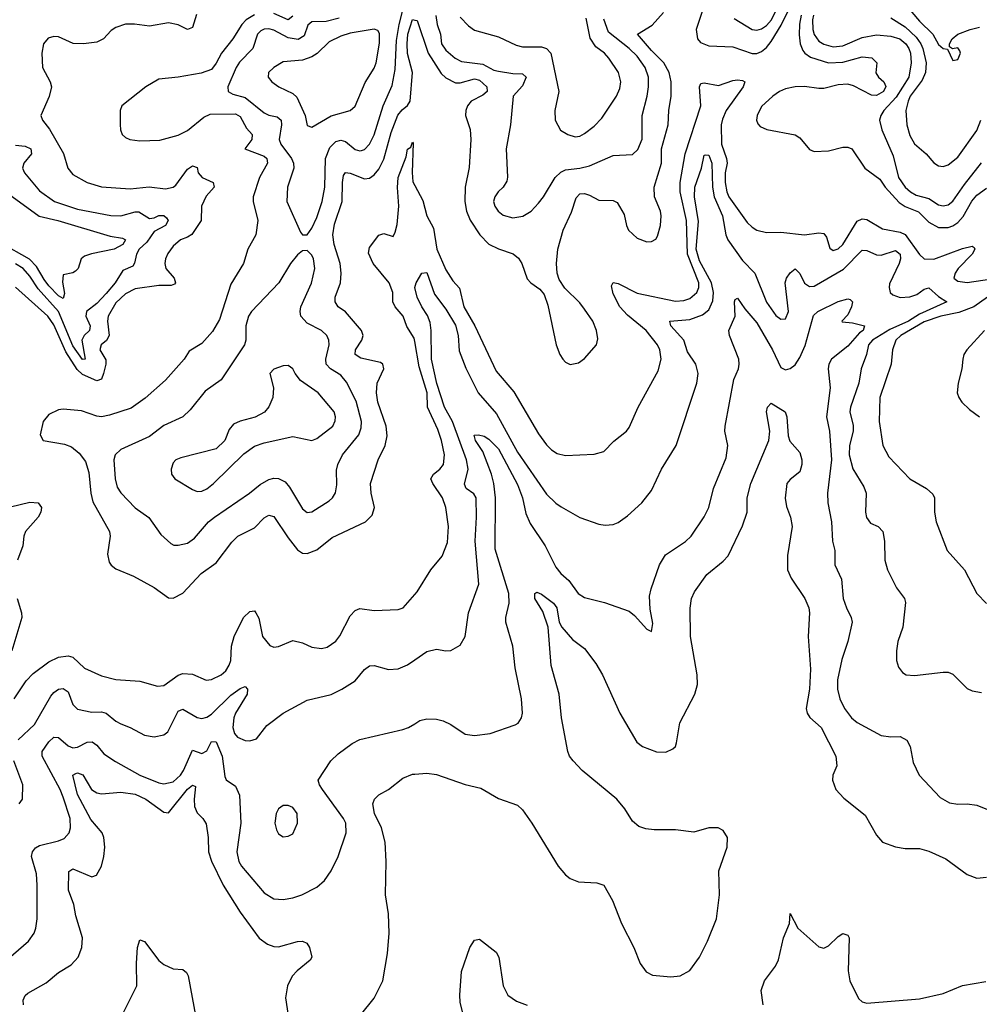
# Model space of a CAD drawing. Header units: inches. Extents: x 1305375 to 1407406, y 744550 to 841633.
# Tile 373 of 509: x 1358348 to 1362360, y 814552 to 818670. Entities that reach past the tile are written whole.
import ezdxf

# ---------------------------------------------------------------- set-up
doc = ezdxf.new("R2010")
doc.units = ezdxf.units.IN
doc.header["$MEASUREMENT"] = 0
doc.layers.add('B3851', color=7, linetype='Continuous')
doc.layers.add('B3861', color=7, linetype='Continuous')

msp = doc.modelspace()

# ---------------------------------------------------------------- linework, layer by layer
at = {"layer": 'B3851', "color": 5}
for points, elevation in [([(1359683.2, 818676.8), (1359630, 818663.2), (1359570, 818661.4), (1359553.1, 818646.9), (1359537, 818603), (1359512.5, 818587.5), (1359470, 818593.9), (1359410, 818626), (1359390, 818631.8), (1359370, 818630.7), (1359356.3, 818623.7), (1359341.7, 818610), (1359322.3, 818550), (1359267.2, 818492.8), (1359253.2, 818470), (1359218.3, 818390), (1359219.6, 818370), (1359238.7, 818358.7), (1359290, 818345.5), (1359370, 818280.5), (1359390, 818271.3), (1359424.5, 818264.5), (1359440.5, 818250), (1359442.8, 818230), (1359432.6, 818170), (1359439.6, 818150), (1359484.1, 818090), (1359492.9, 818070), (1359494.6, 818050), (1359467.9, 817970), (1359464.3, 817910), (1359521.8, 817781.8), (1359530, 817770.5), (1359550, 817770.5), (1359570, 817798.7), (1359590, 817842.6), (1359612.8, 817910), (1359623.2, 817970), (1359627.1, 818090), (1359644.5, 818135.5), (1359670, 818160.7), (1359690, 818166.7), (1359710, 818161.6), (1359750, 818127.8), (1359770, 818121.4), (1359776.7, 818123.2), (1359790, 818127.6), (1359810, 818149.2), (1359830, 818189), (1359867.9, 818310), (1359905.3, 818394.7), (1359917.3, 818462.7), (1359923.7, 818583.7), (1359934.3, 818650), (1359973.4, 818806.6)], 1340), ([(1359087.2, 818692.8), (1359070, 818637.8), (1359050.1, 818629.9), (1359010, 818648.6), (1358970, 818657), (1358890, 818643.9), (1358827.7, 818652.3), (1358790, 818651.5), (1358750, 818638.3), (1358730, 818624.7), (1358697.6, 818590), (1358670, 818576.8), (1358614, 818570), (1358571.1, 818571.1), (1358510, 818599.3), (1358490, 818600.8), (1358467.1, 818592.9), (1358447.2, 818570), (1358440.7, 818530), (1358443.2, 818470), (1358475.8, 818410), (1358480.2, 818390), (1358470.9, 818349.1), (1358436.5, 818270), (1358442.6, 818250), (1358473, 818213), (1358530.5, 818110.5), (1358549.1, 818050), (1358570, 818023.6), (1358629.6, 817989.6), (1358690, 817971.9), (1358810, 817963.1), (1358888.6, 817971.4), (1358957.7, 817962.3), (1358989.9, 817970.1), (1359001, 817979), (1359050, 818044.7), (1359070, 818059.8), (1359090, 818052.4), (1359094, 818030), (1359110.6, 818010.6), (1359157.1, 817990), (1359161, 817970), (1359128.1, 817932), (1359108.2, 817890), (1359106.2, 817830), (1359067.6, 817772.4), (1359050, 817760.4), (1359020.2, 817750), (1358990, 817723.4), (1358967.1, 817692.9), (1358957.2, 817670), (1358954.4, 817650), (1358958.4, 817630), (1358993.5, 817590), (1358999, 817570), (1358995.4, 817564.6), (1358981.3, 817558.7), (1358930, 817559.2), (1358830, 817544.8), (1358790, 817523.9), (1358750, 817486), (1358717.6, 817430), (1358715.3, 817410), (1358722, 817350), (1358710.8, 817329.2), (1358687.8, 817310), (1358682.2, 817290), (1358707.9, 817247.9), (1358708.2, 817230), (1358698.5, 817190), (1358690, 817166.9), (1358670, 817159.9), (1358610, 817186.5), (1358587.5, 817207.5), (1358540.8, 817280.8), (1358490, 817393.7), (1358464.8, 817430), (1358330, 817551.2)], 1280), ([(1359329.6, 818690.4), (1359295.1, 818670), (1359276.5, 818650), (1359239.6, 818590), (1359191, 818530), (1359170, 818488.2), (1359150, 818462.7), (1359107, 818447), (1359010, 818429.8), (1358930, 818421.2), (1358875.5, 818390), (1358774.8, 818310), (1358768.4, 818290), (1358767.9, 818232.1), (1358769.1, 818210), (1358776.6, 818190), (1358790, 818177.9), (1358808.8, 818170), (1358850, 818163.9), (1358933.2, 818166.8), (1359010, 818186.9), (1359050, 818206.9), (1359117.3, 818262.7), (1359144.8, 818275.2), (1359250, 818276.7), (1359270, 818265.5), (1359296.7, 818216.7), (1359320.2, 818190), (1359318.7, 818170), (1359289.2, 818130), (1359370, 818099.4), (1359381.5, 818090), (1359383.8, 818070), (1359350.1, 818010), (1359324.3, 817930), (1359323.7, 817910), (1359343.5, 817830), (1359335, 817770), (1359302.2, 817710), (1359283.2, 817650), (1359230, 817563.6), (1359183.3, 817416.7), (1359154.3, 817365.7), (1359110, 817315.8), (1359056.1, 817283.9), (1359036, 817250), (1358957.8, 817162.2), (1358872.9, 817087.1), (1358814.5, 817045.5), (1358723.7, 817016.3), (1358690, 817009.8), (1358670, 817012.2), (1358606.2, 817033.8), (1358530, 817041), (1358510, 817039.1), (1358470, 817018.7), (1358446, 816990), (1358434, 816934), (1358445.5, 816910), (1358535.1, 816895.1), (1358564.2, 816884.2), (1358596.8, 816856.8), (1358622.4, 816822.4), (1358636.4, 816776.4), (1358644.8, 816690), (1358654, 816654), (1358723.5, 816530), (1358725.4, 816510), (1358715.1, 816435.1), (1358721.8, 816401.8), (1358730, 816388.5), (1358750, 816374), (1358823.4, 816343.4), (1358910, 816295.5), (1358970, 816252.4), (1358990, 816251.1), (1359030, 816271.9), (1359106.4, 816353.6), (1359170, 816399.1), (1359235.4, 816484.6), (1359260.4, 816510), (1359330, 816545.2), (1359370, 816587.3), (1359390, 816598.6), (1359410, 816592.7), (1359470, 816502.9), (1359510, 816453.4), (1359530, 816439.7), (1359550, 816438.4), (1359590, 816453.1), (1359655, 816505), (1359793.3, 816570), (1359821.4, 816598.6), (1359831.7, 816630), (1359817.1, 816690), (1359814, 816730), (1359847.3, 816830), (1359875.7, 816890), (1359883.9, 816930), (1359880.1, 816970), (1359845.8, 817070), (1359839.6, 817110), (1359843, 817150), (1359869.8, 817210), (1359866.4, 817230), (1359856.6, 817236.6), (1359774.9, 817254.9), (1359749.9, 817269.9), (1359751.7, 817290), (1359778, 817330), (1359784.1, 817350), (1359777.5, 817370), (1359710, 817448.2), (1359679.8, 817470), (1359666.3, 817490), (1359667.5, 817510), (1359688.8, 817570), (1359692.6, 817610), (1359687.9, 817650), (1359663.1, 817730), (1359657.3, 817770), (1359664.7, 817815.3), (1359696.8, 817910), (1359697.1, 817990), (1359701.5, 818018.5), (1359710, 818031.3), (1359730, 818028.7), (1359790, 818005.3), (1359810, 818007.9), (1359830, 818021.3), (1359850, 818045.1), (1359870, 818087.1), (1359901.1, 818198.9), (1359929.1, 818270.9), (1359946.9, 818293.1), (1359969, 818311), (1359980.3, 818330), (1359990.5, 818450), (1359969.4, 818529.4), (1359967.9, 818570), (1359971.3, 818610), (1359990, 818671.4), (1360000, 818668.9)], 1320), ([(1359490, 818685.6), (1359470, 818669.9), (1359410, 818696.6)], 1320), ([(1358330, 818145.4), (1358370, 818140.9), (1358394.3, 818130), (1358397.8, 818110), (1358365.4, 818070), (1358359.8, 818050), (1358368.5, 818030), (1358430, 817955), (1358492.7, 817910), (1358590, 817877.9), (1358728.6, 817851.4), (1358770, 817850.7), (1358830, 817866.4), (1358846.6, 817866.6), (1358890, 817838.9), (1358910, 817841.6), (1358930, 817851.9), (1358950, 817851), (1358962.2, 817842.2), (1358969.2, 817830), (1358957.6, 817810), (1358910, 817784.4), (1358879.9, 817740.1), (1358847.8, 817710), (1358836, 817690), (1358828, 817652), (1358820.6, 817639.4), (1358778.7, 817621.3), (1358746.8, 817570), (1358710, 817524.9), (1358670, 817483.8), (1358627.5, 817450), (1358624.8, 817430), (1358642.6, 817390), (1358639, 817370), (1358617.4, 817350), (1358607.5, 817330), (1358621, 817250), (1358610, 817248.9), (1358570, 817305.7), (1358509.5, 817450), (1358424.5, 817544.5), (1358390, 817598.2), (1358361.9, 817630), (1358330, 817649.6)], 1260), ([(1360000, 817324.4), (1359997.7, 817337.7), (1359967.3, 817387.3), (1359951.7, 817430), (1359917.3, 817470), (1359907.5, 817490), (1359907.9, 817530), (1359892.4, 817570), (1359825.4, 817650), (1359805.8, 817694.2), (1359810, 817718), (1359850, 817769), (1359870, 817776.2), (1359910, 817763.8), (1359918.4, 817781.6), (1359926.2, 817813.8), (1359933.2, 817890), (1359928.1, 817968.1), (1359931, 818010), (1359963.2, 818096.8), (1359970, 818128.7), (1359983.3, 818136.7), (1359990, 818158), (1359993.6, 818153.6), (1359988.9, 818031.1), (1359991.9, 817991.9), (1360000, 817977)], 1280), ([(1358301.5, 817941.5), (1358428.7, 817848.7), (1358507.2, 817830), (1358725.7, 817765.7), (1358777.2, 817757.2), (1358790.9, 817750), (1358779.2, 817730), (1358742.4, 817710), (1358648.4, 817691.6), (1358619.2, 817680.8), (1358605.2, 817670), (1358592.1, 817630), (1358581.5, 817618.5), (1358570, 817611), (1358530, 817602.9), (1358526.8, 817573.2), (1358534.7, 817525.3), (1358530, 817504.6), (1358510, 817515.9), (1358470, 817557.9), (1358450, 817583.4), (1358418.7, 817638.7), (1358388.3, 817668.3), (1358270, 817736.2)], 1240), ([(1358310, 816632.6), (1358390, 816652.5), (1358424.9, 816650), (1358438.8, 816630), (1358436.8, 816610), (1358424.8, 816590), (1358372.1, 816530), (1358365.1, 816510), (1358361.5, 816470), (1358338.2, 816410)], 1280), ([(1358337.8, 816250), (1358355.5, 816190), (1358356.9, 816170), (1358314.9, 816030)], 1280), ([(1358324.5, 815830), (1358374.6, 815905.5), (1358403.8, 815936.2), (1358470, 815984.7), (1358510, 816004.2), (1358550, 816010.2), (1358570, 816004), (1358618.5, 815958.5), (1358690, 815926), (1358750, 815910.2), (1358850, 815903.8), (1358923.4, 815883.4), (1358950, 815886.2), (1359010, 815928.6), (1359030, 815936.3), (1359070, 815933.4), (1359128.1, 815908.1), (1359150, 815910.3), (1359190, 815930.3), (1359210, 815947.1), (1359223.7, 815970), (1359230.4, 815990), (1359232.9, 816050), (1359244.1, 816090), (1359283.4, 816170), (1359310, 816195.8), (1359330, 816197.7), (1359335.9, 816190), (1359347.2, 816167.2), (1359363.5, 816090), (1359393.4, 816053.4), (1359410, 816046.4), (1359430, 816049.2), (1359490, 816073.2), (1359530, 816063.8), (1359570, 816045.8), (1359610, 816039.8), (1359633.6, 816046.4), (1359670, 816071.2), (1359686.9, 816093.1), (1359730, 816177.6), (1359750, 816199.6), (1359770, 816207.6), (1359830, 816199.6), (1359930, 816203.2), (1359951.1, 816210), (1360000, 816265.6)], 1280), ([(1358341.8, 815658.2), (1358410, 815721.8), (1358478.6, 815841.4), (1358490, 815856.6), (1358510, 815870.1), (1358530, 815872.8), (1358550, 815859.1), (1358570, 815806.7), (1358590, 815787.1), (1358650, 815774.2), (1358690, 815774.8), (1358710, 815770.1), (1358750, 815735.9), (1358770, 815725.2), (1358810, 815710.2), (1358870, 815678.4), (1358910, 815671), (1358950, 815679.2), (1358967.8, 815692.2), (1359010, 815778.4), (1359030, 815787), (1359090, 815751.3), (1359110, 815747.5), (1359130, 815752.9), (1359150, 815765.8), (1359230, 815844.6), (1359270, 815872.6), (1359290, 815880.8), (1359300.2, 815870), (1359298.4, 815850), (1359249.8, 815770.2), (1359243, 815750), (1359238.9, 815710), (1359245.4, 815685.4), (1359258.9, 815670), (1359290, 815656.2), (1359310, 815653.6), (1359337.5, 815662.5), (1359381.3, 815718.7), (1359449.9, 815770.1), (1359550, 815824.2), (1359650, 815848.6), (1359695.1, 815870), (1359750, 815905.7), (1359790, 815952), (1359810, 815968.5), (1359830, 815968.8), (1359890, 815952.7), (1359930, 815955.6), (1359970, 815971.8), (1360000, 815993)], 1260), ([(1358237.3, 814690), (1358384.2, 814815.8), (1358408.5, 814850), (1358415.6, 814870), (1358420.3, 814910), (1358420.7, 815050), (1358417.9, 815097.9), (1358396.5, 815170), (1358400.7, 815190), (1358413.3, 815206.7), (1358430, 815216.6), (1358510, 815235.9), (1358534, 815246), (1358554.5, 815270), (1358560.2, 815290), (1358558.6, 815330), (1358530, 815418.5), (1358517.3, 815450), (1358442, 815590), (1358441.4, 815610), (1358470, 815650.2), (1358490, 815670.2), (1358510, 815668.4), (1358550, 815633.1), (1358570, 815624.6), (1358590, 815628.1), (1358630, 815648.9), (1358650.5, 815650.5), (1358670, 815635.5), (1358699.1, 815599.1), (1358747.7, 815567.7), (1358850, 815510.1), (1358930, 815478.1), (1358950, 815474.2), (1358990, 815482.7), (1359019.9, 815510), (1359033.3, 815530), (1359070, 815614.7), (1359110, 815601.3), (1359130, 815612.6), (1359150, 815651.3), (1359170, 815650.2), (1359193.8, 815590), (1359204.9, 815504.9), (1359211.7, 815491.7), (1359250, 815464.9), (1359267, 815427), (1359272.5, 815310), (1359256.2, 815190), (1359264.2, 815150), (1359275.3, 815130), (1359370, 815018), (1359410, 814993.8), (1359450, 814991), (1359490, 814997.5), (1359527.3, 815010), (1359590, 815042.3), (1359623, 815070), (1359649.8, 815110.2), (1359679.2, 815170), (1359713.5, 815270), (1359711.5, 815310), (1359701.6, 815330), (1359614, 815450), (1359600.9, 815470), (1359596, 815490), (1359648.5, 815570), (1359679.9, 815600.1), (1359737.6, 815642.4), (1359770, 815659.2), (1359950, 815701.3), (1359974, 815710), (1360000, 815725.8)], 1240), ([(1358345.1, 815390), (1358358.9, 815410), (1358361.5, 815470), (1358323.9, 815570)], 1260), ([(1358363.4, 814550), (1358362, 814570), (1358370.6, 814589.4), (1358381.2, 814598.8), (1358458.4, 814641.6), (1358510, 814685.2), (1358562.6, 814717.4), (1358591.8, 814750), (1358608, 814790), (1358610.6, 814830), (1358582.1, 814922.1), (1358573.5, 814970), (1358552.5, 815030), (1358552.7, 815107.3), (1358570, 815119.3), (1358650, 815085.6), (1358668.3, 815091.7), (1358689.4, 815130.6), (1358699.9, 815170), (1358703.1, 815210), (1358699.4, 815250), (1358692.3, 815270), (1358645.7, 815325.7), (1358590, 815429.9), (1358569.9, 815510), (1358582.5, 815517.5), (1358590, 815519.8), (1358611.7, 815511.7), (1358648.2, 815450), (1358670, 815436.8), (1358690, 815432.8), (1358770, 815440.1), (1358830, 815430.6), (1358875.2, 815410), (1358950, 815356.5), (1358970, 815352.6), (1359050, 815452.6), (1359070, 815468.7), (1359082.9, 815462.9), (1359077.3, 815410), (1359079.1, 815379.1), (1359090, 815353.6), (1359113.4, 815330), (1359127.3, 815307.3), (1359135.9, 815250), (1359137.1, 815190), (1359150, 815150.3), (1359198.4, 815050), (1359270, 814937.8), (1359349.1, 814829.1), (1359383.4, 814803.4), (1359410, 814793.7), (1359430, 814792), (1359510, 814815.3), (1359530, 814816.5), (1359547.8, 814807.8), (1359560.3, 814790), (1359568.9, 814750), (1359562.8, 814737.2), (1359507.7, 814692.3), (1359487.8, 814670), (1359467.3, 814630), (1359459.2, 814579.2), (1359483.5, 814423.5)], 1220), ([(1359773.2, 814506.8), (1359830, 814578.4), (1359866.6, 814650), (1359885.2, 814765.2), (1359892.8, 814850), (1359889.7, 814930), (1359877.4, 815010), (1359880.7, 815150), (1359876, 815230), (1359860.6, 815290), (1359830.8, 815350), (1359824.8, 815390), (1359831.3, 815410), (1359850, 815428.7), (1359890, 815450.3), (1359950, 815497.4), (1359990, 815514.6), (1360000, 815515.3)], 1220), ([(1358758.2, 814470), (1358838.1, 814630), (1358836.2, 814723.8), (1358840.8, 814790), (1358850, 814821.3), (1358870, 814814.3), (1358930, 814735.6), (1358950, 814718.5), (1358990, 814700.8), (1359030, 814697.6), (1359045.4, 814685.4), (1359051.9, 814671.9), (1359086.4, 814490)], 1180)]:
    msp.add_lwpolyline(points, dxfattribs=dict(at, elevation=elevation))
for points, elevation in [([(1359830, 818630.9), (1359730, 818614.4), (1359690, 818601.3), (1359642.4, 818577.6), (1359591.3, 818528.7), (1359570, 818514.6), (1359530, 818501.7), (1359450, 818494.4), (1359410.3, 818470), (1359387.6, 818450), (1359386.9, 818430), (1359402.7, 818410), (1359431.7, 818390), (1359490, 818361.6), (1359506.9, 818346.9), (1359541.2, 818270), (1359550, 818227.7), (1359570, 818220.8), (1359650, 818267.8), (1359729.9, 818290.1), (1359750.8, 818309.2), (1359792.4, 818407.6), (1359830, 818468.1), (1359838.3, 818490), (1359852.8, 818572.8), (1359852.6, 818612.6), (1359845.7, 818625.7)], 1360), ([(1359550, 817705.6), (1359530, 817704.2), (1359510, 817686.6), (1359480.2, 817650), (1359431.2, 817570), (1359316.6, 817450), (1359305.2, 817430), (1359293.7, 817390), (1359293.2, 817330), (1359288.4, 817310), (1359190, 817164.5), (1359122.7, 817117.3), (1359060.9, 817039.1), (1359030.1, 817009.9), (1358950, 816972.7), (1358890, 816927.3), (1358770, 816872.8), (1358746.4, 816850), (1358741.1, 816830), (1358746.4, 816750), (1358755.7, 816715.7), (1358770.8, 816690.8), (1358830, 816628.2), (1358888.1, 816588.1), (1358937.7, 816517.7), (1358979.4, 816479.4), (1358992.5, 816472.5), (1359010, 816472.1), (1359050, 816481.3), (1359078.7, 816501.3), (1359137.7, 816570), (1359162.5, 816590), (1359308.7, 816690), (1359354, 816726), (1359390, 816746.8), (1359410, 816752.3), (1359430, 816751.7), (1359457.7, 816737.7), (1359475.7, 816715.7), (1359530, 816624.6), (1359550, 816609.2), (1359570, 816611.3), (1359641.7, 816658.3), (1359656, 816670), (1359668.5, 816691.5), (1359674.5, 816725.5), (1359673.2, 816786.8), (1359677.5, 816810), (1359698.1, 816850), (1359765.3, 816934.7), (1359776.3, 816963.7), (1359777.6, 816990), (1359755.3, 817075.3), (1359714, 817154), (1359690, 817183.2), (1359647.4, 817210), (1359629.2, 817230), (1359628.2, 817250), (1359642.5, 817310), (1359640.2, 817330), (1359631.5, 817350), (1359609.8, 817370), (1359550, 817401.1), (1359523.8, 817430), (1359520.2, 817450), (1359522.7, 817470), (1359568.5, 817568.5), (1359582.3, 817630), (1359576.5, 817670), (1359570, 817685.1)], 1340), ([(1359470, 817224.5), (1359450, 817222.9), (1359410, 817209.3), (1359393.4, 817190), (1359408.8, 817130), (1359406.3, 817090), (1359390, 817051.8), (1359370.9, 817029.1), (1359332.7, 817007.3), (1359269.3, 816990.7), (1359241.9, 816978.2), (1359223.4, 816956.6), (1359205.8, 816910), (1359170, 816876.1), (1359021.6, 816838.4), (1359000.7, 816830), (1358990, 816817.2), (1358981.3, 816790), (1358982.4, 816770), (1358997.1, 816750), (1359070, 816704.9), (1359090, 816697.5), (1359110, 816698.5), (1359130, 816707.8), (1359158.8, 816730), (1359285.3, 816854.7), (1359330, 816886.2), (1359370, 816900.2), (1359490, 816926.4), (1359570, 816910.3), (1359590, 816918.7), (1359656.5, 816970), (1359667.2, 816992.8), (1359668.9, 817010), (1359662.5, 817030), (1359596.1, 817110), (1359521.9, 817161.9), (1359499.2, 817190), (1359490, 817209.5)], 1360), ([(1359470, 815384.2), (1359450, 815383.5), (1359430.4, 815370), (1359420.7, 815350), (1359415.2, 815310), (1359421.6, 815281.6), (1359430, 815264.9), (1359450, 815253), (1359470, 815255.5), (1359490, 815265.5), (1359509.7, 815310), (1359508.5, 815350), (1359490, 815375.3)], 1260)]:
    msp.add_lwpolyline(points, close=True, dxfattribs=dict(at, elevation=elevation))
at = {"layer": 'B3861', "color": 5}
for points, elevation in [([(1361335.8, 818675.8), (1361410, 818629.5), (1361430, 818626.6), (1361450, 818632.8), (1361470, 818646.8), (1361491.2, 818670), (1361549.1, 818790)], 1340), ([(1361210.3, 818730), (1361176.9, 818630), (1361182.4, 818590), (1361194.5, 818574.5), (1361230, 818561.3), (1361330, 818556.3), (1361410, 818529), (1361430, 818529), (1361450, 818537), (1361470, 818553.9), (1361490, 818579.8), (1361532.6, 818647.4), (1361570, 818724.7)], 1320), ([(1362054.2, 818730), (1362110, 818664.5), (1362166.6, 818610), (1362190, 818566.5), (1362210, 818550.4), (1362227.7, 818547.7), (1362250, 818499.1), (1362270, 818503.8), (1362282, 818530), (1362279.6, 818539.6), (1362270, 818553.2), (1362248, 818548), (1362236.4, 818556.4), (1362236, 818570), (1362246.6, 818590), (1362270, 818610.3), (1362322, 818630), (1362360.8, 818639.2)], 1380), ([(1360000, 818668.9), (1360010, 818666.4), (1360056, 818530), (1360110, 818445.1), (1360130, 818427.5), (1360170, 818406.1), (1360190, 818406.2), (1360250, 818423.1), (1360270, 818417.3), (1360301.8, 818390), (1360302.8, 818370), (1360285.1, 818354.9), (1360235.6, 818330), (1360219.9, 818310), (1360212.8, 818290), (1360211.9, 818270), (1360231.4, 818211.4), (1360234.8, 818170), (1360227.3, 818052.7), (1360211.2, 817970), (1360209.6, 817910), (1360215.7, 817870), (1360231.6, 817831.6), (1360272.2, 817770), (1360310, 817731.6), (1360350, 817711.6), (1360411.5, 817691.5), (1360433.5, 817673.5), (1360448, 817650), (1360470, 817587), (1360485.7, 817570), (1360523, 817543), (1360540.8, 817520.8), (1360556.8, 817476.8), (1360591.5, 817310), (1360606.1, 817270), (1360619.2, 817250), (1360630, 817238), (1360650, 817228.3), (1360684.1, 817235.9), (1360710, 817253.1), (1360759.2, 817310), (1360764.9, 817335.1), (1360760.2, 817370), (1360743.8, 817410), (1360710, 817460.2), (1360690, 817486.3), (1360627.1, 817547.1), (1360603.3, 817583.3), (1360595.9, 817610), (1360592.9, 817650), (1360598.3, 817710), (1360620.5, 817790), (1360655.2, 817864.8), (1360675.3, 817924.7), (1360690, 817941.4), (1360710, 817943), (1360730, 817936.9), (1360770, 817916.2), (1360830, 817914.8), (1360845.5, 817905.5), (1360876.1, 817856.1), (1360884.7, 817810), (1360893.9, 817790), (1360930, 817757.3), (1360970, 817741.6), (1360990, 817742.7), (1361007.4, 817752.6), (1361015.4, 817764.6), (1361027.9, 817810), (1361030.6, 817850), (1361028, 817870), (1361002.8, 817930), (1361000.5, 817970), (1361031.5, 818070), (1361031.5, 818130), (1361058.9, 818230), (1361062, 818290), (1361071.5, 818350), (1361072, 818410), (1361063.4, 818450), (1361041.6, 818490), (1360990, 818541.3), (1360930.9, 818610), (1360993.1, 818646.9), (1361039.6, 818700.4)], 1320), ([(1360088.1, 818688.1), (1360093.9, 818650), (1360107.5, 818610), (1360112.2, 818570), (1360130, 818543.2), (1360168.2, 818510), (1360195.3, 818495.3), (1360283.9, 818483.9), (1360330, 818459.4), (1360350, 818455.2), (1360410, 818444.9), (1360450, 818444.5), (1360465.5, 818430), (1360450, 818394.1), (1360411.8, 818350), (1360400.6, 818230), (1360381.4, 818130), (1360387.9, 818012.1), (1360384.9, 817995.1), (1360369.4, 817970.6), (1360348.2, 817950), (1360335.2, 817930), (1360329.4, 817910), (1360335, 817890), (1360348.4, 817870), (1360370, 817853.2), (1360410, 817841.7), (1360451.4, 817848.6), (1360486.4, 817870), (1360517.4, 817902.6), (1360538.6, 817930), (1360586.4, 818010), (1360610, 818032.1), (1360630, 818042.1), (1360690.5, 818049.5), (1360730, 818059.7), (1360830, 818102.6), (1360910, 818106.7), (1360931.9, 818128.1), (1360950.5, 818170.5), (1360950.5, 818270), (1360971, 818350), (1360977.1, 818390), (1360977.1, 818430), (1360962.9, 818470), (1360930, 818518.1), (1360896.9, 818550), (1360810, 818618), (1360790, 818673.3)], 1340), ([(1360190, 818681.5), (1360224.7, 818644.7), (1360250, 818626.5), (1360350, 818598.5), (1360423.3, 818563.3), (1360450, 818557.6), (1360530, 818557), (1360550, 818549.3), (1360568.6, 818530), (1360602.6, 818370), (1360585.8, 818290), (1360586.7, 818250), (1360608.5, 818208.5), (1360639.3, 818190), (1360670, 818181), (1360690, 818183.8), (1360710, 818194.3), (1360750, 818225.6), (1360781.4, 818258.6), (1360843.7, 818350), (1360857.1, 818382.9), (1360860.8, 818410), (1360851.2, 818450), (1360811.2, 818510), (1360793, 818530), (1360756.7, 818556.7), (1360733, 818593), (1360717.1, 818677.1)], 1360), ([(1361615.6, 818690), (1361608.2, 818651.8), (1361607.3, 818607.3), (1361611.4, 818570), (1361622.2, 818542.2), (1361630.7, 818530), (1361654.4, 818514.3), (1361730.1, 818490.1), (1361790, 818492.3), (1361870, 818514.9), (1361911.4, 818511.4), (1361932.1, 818490), (1361928.3, 818448.2), (1361939.1, 818430), (1361961.8, 818410), (1361970, 818390.5), (1361959.8, 818370), (1361930, 818353.1), (1361910, 818354.2), (1361833.7, 818393.7), (1361810, 818400.1), (1361770, 818398.4), (1361710, 818383.3), (1361690, 818382), (1361630, 818391.5), (1361590, 818389.6), (1361550, 818381), (1361525.4, 818370), (1361497.5, 818350), (1361450, 818307.7), (1361431, 818270), (1361428.9, 818250), (1361434.2, 818234.2), (1361444.2, 818224.2), (1361471.6, 818211.6), (1361590, 818189.1), (1361610, 818176.5), (1361650, 818127), (1361670, 818119), (1361730, 818122.3), (1361790, 818137.7), (1361810, 818137.6), (1361827, 818130), (1361882, 818050), (1361943.9, 818003.9), (1361967.4, 817970), (1362025.9, 817905.9), (1362050, 817888.9), (1362106.7, 817866.7), (1362150, 817823.7), (1362190, 817801.1), (1362230, 817800.7), (1362250, 817807.8), (1362270, 817821.7), (1362292.3, 817847.7), (1362328.9, 817911.1), (1362350, 817936.8), (1362390, 817965.3)], 1320), ([(1361667.3, 818690), (1361662.6, 818670), (1361664.2, 818630), (1361670, 818608.5), (1361690, 818580.9), (1361710, 818568.4), (1361750, 818556.6), (1361790, 818561.8), (1361870, 818595.4), (1361930, 818607.4), (1361990, 818601), (1362028.4, 818590), (1362053.8, 818570), (1362066.3, 818550), (1362072.9, 818530), (1362076, 818490), (1362066.2, 818430), (1362013.2, 818346.8), (1361961.8, 818290), (1361948.4, 818270), (1361942.6, 818250), (1361952.3, 818210), (1362000.9, 818100.9), (1362022, 818010), (1362050, 817970.1), (1362072.4, 817950), (1362096.9, 817936.9), (1362150, 817922.5), (1362190, 817895.5), (1362210, 817891.5), (1362230, 817896.3), (1362250, 817911.6), (1362298.3, 817981.7), (1362370, 818072.1)], 1340), ([(1361990, 818678.3), (1362050, 818640.1), (1362096.8, 818596.8), (1362116.4, 818570), (1362124.8, 818550), (1362137.6, 818490), (1362136, 818450), (1362122, 818418), (1362070.9, 818350), (1362062.3, 818330), (1362053.3, 818290), (1362056.8, 818230), (1362070, 818186.5), (1362090, 818151.1), (1362137.7, 818110), (1362170, 818072.2), (1362190, 818058.9), (1362210, 818056.9), (1362230, 818062.9), (1362270, 818095.2), (1362350, 818206.5), (1362366.8, 818250)], 1360), ([(1360000, 817977), (1360034, 817914), (1360050.1, 817850), (1360078.5, 817798.5), (1360092.6, 817710), (1360130, 817624.7), (1360158.5, 817578.5), (1360187.3, 817547.3), (1360205.1, 817470), (1360251.6, 817390), (1360340.6, 817200.6), (1360413.8, 817113.8), (1360517.7, 816937.7), (1360550, 816892.3), (1360571.3, 816871.3), (1360595.8, 816855.8), (1360630, 816847.8), (1360750, 816852.7), (1360790, 816864.9), (1360832.7, 816907.3), (1360885.7, 816950), (1360895.8, 816964.2), (1360933.6, 817050), (1361017.8, 817202.2), (1361030.6, 817250), (1361024.9, 817290), (1361014.7, 817310), (1360966.9, 817370), (1360890, 817434.3), (1360857.1, 817470), (1360830, 817524.2), (1360822.8, 817557.2), (1360829, 817571), (1360850, 817566.8), (1360930, 817526.7), (1361090, 817492.5), (1361124.3, 817495.7), (1361150, 817504.6), (1361179.4, 817530), (1361188.2, 817550), (1361187.7, 817570), (1361140.2, 817690), (1361136.6, 817830), (1361109, 817950), (1361110, 817990), (1361130.5, 818110), (1361196.3, 818310), (1361189.9, 818390.1), (1361196.5, 818403.5), (1361210, 818407), (1361270, 818394.5), (1361330, 818415.5), (1361350, 818418.2), (1361370, 818415.9), (1361379.8, 818410), (1361373, 818390), (1361302.1, 818290), (1361286, 818254), (1361281, 818230), (1361283.1, 818150), (1361303.5, 818090), (1361305.7, 818070), (1361297.6, 818030), (1361297.4, 817990), (1361304.7, 817950), (1361313.6, 817930), (1361390, 817822.2), (1361410, 817803.2), (1361430, 817790.2), (1361470, 817780.7), (1361530, 817781.1), (1361630, 817770.2), (1361690, 817778.9), (1361710, 817776.1), (1361721.1, 817761.1), (1361734.8, 817714.8), (1361750, 817705), (1361770, 817712.6), (1361790, 817730.2), (1361850, 817827.8), (1361870, 817837), (1361890, 817834.2), (1361955.5, 817795.5), (1362030, 817781.9), (1362050, 817772), (1362110, 817688.5), (1362130.1, 817670.1), (1362170, 817668.6), (1362290, 817713.5), (1362330, 817723.7), (1362338.3, 817718.3), (1362342.4, 817710), (1362330.5, 817690), (1362272.2, 817630), (1362259.6, 817610), (1362253.4, 817590), (1362270, 817577.4), (1362310, 817571.9), (1362450, 817592.5)], 1280), ([(1360000, 815993), (1360050, 816028.2), (1360090, 816037.3), (1360130, 816030.5), (1360150, 816032.4), (1360190, 816054.9), (1360210, 816090.8), (1360224.6, 816190), (1360267.3, 816310), (1360252.2, 816490), (1360257.9, 816590), (1360256.2, 816670), (1360246.7, 816686.7), (1360215.4, 816710), (1360207.2, 816727.2), (1360223.2, 816790), (1360216.3, 816830), (1360157.3, 816990), (1360124, 817050), (1360091.4, 817148.6), (1360069.6, 817250), (1360068.9, 817370), (1360063.9, 817403.9), (1360053.3, 817433.3), (1360028.7, 817470), (1360009.3, 817510), (1360000.4, 817550), (1360005.1, 817570), (1360030, 817610.4), (1360050, 817613.7), (1360082.3, 817522.3), (1360130, 817460.2), (1360170, 817392.2), (1360181.7, 817350), (1360185.7, 817285.7), (1360213, 817213), (1360265.5, 817110), (1360341.9, 817021.9), (1360430, 816861.8), (1360550, 816685.7), (1360590, 816647.6), (1360612.6, 816632.6), (1360690, 816588.8), (1360770, 816560.3), (1360795.6, 816555.6), (1360830, 816558.7), (1360850, 816567), (1360890, 816594.9), (1360949.7, 816650), (1360990, 816701.6), (1361031.3, 816790), (1361092.6, 816890), (1361179.9, 817150), (1361184.3, 817190), (1361175.2, 817230), (1361140.6, 817280.6), (1361124.3, 817330), (1361069.9, 817390), (1361066.6, 817410), (1361150, 817417), (1361203.4, 817436.6), (1361230, 817456.3), (1361245.5, 817494.5), (1361249.4, 817530), (1361240.6, 817570), (1361190, 817661.8), (1361176.7, 817710), (1361186.1, 817826.1), (1361169.9, 817930), (1361171, 817970), (1361199, 818050), (1361210, 818104), (1361215.1, 818104.9), (1361230, 818103.7), (1361241.7, 818070), (1361245, 817970), (1361251.2, 817930), (1361286.9, 817850), (1361300.8, 817770), (1361309.1, 817750), (1361370, 817663.5), (1361421.4, 817610), (1361470, 817489.2), (1361510, 817433.8), (1361530, 817417.4), (1361550, 817419.5), (1361562, 817450), (1361548.7, 817570), (1361554.9, 817590), (1361570, 817612.1), (1361590, 817627.8), (1361610, 817608.7), (1361630, 817567.9), (1361650, 817554.8), (1361670, 817555.6), (1361793.1, 817626.9), (1361870, 817707), (1361890, 817705), (1361930, 817687.1), (1361950, 817686.1), (1362010, 817705), (1362030, 817690.2), (1362031.5, 817670), (1362025.7, 817650), (1361985.1, 817565.1), (1361982.9, 817550), (1361988, 817530), (1361999.3, 817519.3), (1362029.1, 817509.1), (1362070, 817511.5), (1362098.7, 817521.3), (1362130, 817544), (1362150, 817548.8), (1362190, 817513.2), (1362224.6, 817490), (1362110, 817438.9), (1362063.7, 817410), (1361985.7, 817374.3), (1361914.5, 817330), (1361896.6, 817310), (1361889, 817270), (1361866.1, 817210), (1361856.8, 817150), (1361821.5, 817050), (1361819.2, 817030), (1361832.4, 816972.4), (1361833.1, 816950), (1361817.6, 816890), (1361816.9, 816850), (1361831.5, 816791.5), (1361876.9, 816716.9), (1361887.5, 816690), (1361885, 816610), (1361888.6, 816588.6), (1361905.1, 816565.1), (1361938, 816550), (1361956.9, 816530), (1361963.5, 816490), (1361965.6, 816410), (1361977.1, 816370), (1362014.2, 816294.2), (1362047.6, 816250), (1362052.1, 816232.1), (1362040.2, 816130), (1362019.5, 816070), (1362013.7, 816030), (1362014, 815990), (1362022.9, 815962.9), (1362039.9, 815939.9), (1362054, 815930), (1362090, 815927), (1362210, 815941.7), (1362230, 815941.1), (1362250, 815933.4), (1362310, 815872.4), (1362330, 815863.7), (1362370, 815856.4)], 1260), ([(1360000, 815725.8), (1360021.2, 815738.8), (1360050, 815746.5), (1360090, 815744.7), (1360118.2, 815738.2), (1360150, 815722.3), (1360210, 815681.7), (1360250, 815676.9), (1360315.2, 815684.8), (1360419.1, 815720.9), (1360432.4, 815727.6), (1360445.6, 815750), (1360449.7, 815770.3), (1360445.7, 815830), (1360419, 815959), (1360409.9, 816050), (1360381.1, 816150), (1360380.6, 816170), (1360395.2, 816230), (1360393.6, 816270), (1360336.3, 816456.3), (1360336.9, 816670), (1360330.4, 816730.4), (1360320.2, 816770), (1360284.7, 816864.7), (1360254.2, 816910), (1360248, 816932), (1360265.6, 816934.4), (1360290, 816928.2), (1360310, 816915.5), (1360350, 816875.4), (1360430, 816726), (1360449.6, 816670), (1360464.7, 816604.7), (1360482.7, 816562.7), (1360544.8, 816470), (1360590, 816380.2), (1360610, 816354.7), (1360644.2, 816324.2), (1360683.2, 816270), (1360710, 816254), (1360792.7, 816232.7), (1360896.5, 816196.5), (1360918.7, 816178.7), (1360970, 816121), (1360990, 816112), (1360995.5, 816144.5), (1360984.2, 816204.2), (1360981.5, 816258.6), (1360988.2, 816290), (1361023.1, 816390), (1361048.1, 816431.9), (1361131.8, 816488.2), (1361155.4, 816510), (1361210, 816590.4), (1361229.8, 816630), (1361248.7, 816710), (1361302.3, 816837.7), (1361308.2, 816890), (1361296.2, 816950), (1361297.3, 816970), (1361334.1, 817165.9), (1361354.1, 817210), (1361356.9, 817230), (1361355.4, 817250), (1361315.8, 817350), (1361313.3, 817370), (1361339.6, 817430), (1361336.2, 817490), (1361340.1, 817499.9), (1361350, 817505.5), (1361380.6, 817460.6), (1361430, 817403.2), (1361495.5, 817290), (1361530, 817216.3), (1361550, 817206.5), (1361570, 817210.9), (1361590, 817227.1), (1361610, 817257.7), (1361631.6, 817308.4), (1361667.3, 817432.7), (1361685.7, 817450), (1361770, 817491.5), (1361810, 817502.8), (1361820.5, 817500.5), (1361830.2, 817490.2), (1361826.4, 817470), (1361810, 817435.8), (1361785.3, 817410), (1361786.3, 817406.3), (1361830, 817402.6), (1361880.3, 817390), (1361874.3, 817370), (1361859.2, 817360.8), (1361810, 817305.5), (1361742.5, 817250), (1361731.1, 817230), (1361728.7, 817210), (1361736.2, 817130), (1361721, 817010), (1361734, 816950), (1361742.9, 816830), (1361725.3, 816690), (1361726.6, 816650), (1361743, 816570), (1361747, 816490), (1361755.9, 816450), (1361756.1, 816390), (1361784.5, 816330), (1361791.8, 816250), (1361804.5, 816210), (1361825.2, 816170), (1361829.1, 816150), (1361811, 816070), (1361785.8, 815994.2), (1361768.1, 815910), (1361767, 815870), (1361777.5, 815830), (1361796.5, 815790), (1361826.3, 815750), (1361850, 815730.2), (1361950, 815676.5), (1361990, 815671.4), (1362030, 815672.9), (1362056.9, 815656.9), (1362072, 815630), (1362083.4, 815563.4), (1362108.5, 815510), (1362197.1, 815417.1), (1362235.2, 815395.2), (1362270, 815389), (1362310, 815390.2), (1362350, 815385.2), (1362430, 815352.9)], 1240), ([(1362394.8, 817510), (1362337, 817470), (1362274.9, 817445.1), (1362198.9, 817430), (1362130, 817407.1), (1362031.9, 817350), (1362011.5, 817330), (1361997.4, 817290), (1361992.1, 817230), (1361944.6, 817090), (1361942.3, 816990), (1361957.1, 816890), (1361982.6, 816842.6), (1362069.4, 816749.4), (1362139.5, 816710), (1362165.5, 816685.5), (1362172.7, 816670), (1362173.1, 816610), (1362179.5, 816570), (1362225.7, 816450), (1362298.7, 816370), (1362350, 816270.6), (1362390, 816228.2)], 1280), ([(1362382.8, 817370), (1362307.7, 817290), (1362296, 817270), (1362291, 817250), (1362288, 817210), (1362272.1, 817150), (1362268.1, 817110), (1362274.3, 817090), (1362287.2, 817070), (1362319.6, 817039.6), (1362361.3, 817010)], 1320), ([(1360000, 816265.6), (1360010, 816277), (1360067.1, 816370), (1360113.7, 816426.3), (1360136.5, 816483.5), (1360141.2, 816550), (1360129.9, 816630), (1360116.3, 816670), (1360074.9, 816730), (1360067.5, 816750), (1360077.8, 816770), (1360104.8, 816790), (1360120.2, 816810), (1360123.6, 816850), (1360111.2, 816910), (1360095.9, 816955.9), (1360053.3, 817050), (1360051.6, 817110), (1360018.1, 817218.1), (1360000, 817324.4)], 1280), ([(1360000, 815515.3), (1360050, 815518.9), (1360090, 815512.9), (1360211.1, 815471.1), (1360276.7, 815456.7), (1360350, 815413.4), (1360430, 815384.9), (1360450, 815366), (1360490, 815310.4), (1360599.6, 815130), (1360630, 815093.7), (1360650, 815078), (1360684.7, 815064.7), (1360760.9, 815060.9), (1360790.7, 815050), (1360827, 814987), (1360863.6, 814890), (1360915.2, 814790), (1360942.2, 814722.2), (1360967.7, 814687.8), (1360994.1, 814674.1), (1361070, 814667.6), (1361110, 814671.7), (1361150, 814694), (1361191, 814750), (1361223.9, 814816.1), (1361261.4, 814910), (1361274.2, 815010), (1361271.2, 815110), (1361306.6, 815210), (1361307.6, 815250), (1361290, 815279.5), (1361268, 815290), (1361230, 815289.8), (1361167.2, 815272.8), (1361090, 815282.1), (1361001.3, 815281.3), (1360966, 815285.9), (1360936.5, 815296.5), (1360910, 815318.2), (1360877.9, 815370), (1360844.1, 815410), (1360699.4, 815530), (1360661.8, 815570), (1360647.1, 815590), (1360639.8, 815610), (1360612.7, 815750), (1360603.5, 815850), (1360570, 815968.7), (1360558.3, 816130), (1360535.8, 816195.8), (1360501.2, 816250), (1360501.3, 816270), (1360510, 816276.1), (1360530, 816267.9), (1360580.6, 816230), (1360593.8, 816210), (1360603.9, 816150), (1360614.7, 816130), (1360658.7, 816078.7), (1360710, 816040.9), (1360757.5, 815977.5), (1360784.7, 815930), (1360857.2, 815770), (1360928.6, 815648.6), (1360952, 815630), (1361010, 815608.1), (1361050, 815606.9), (1361079.6, 815620.4), (1361089.6, 815630), (1361094.8, 815645.2), (1361107.6, 815730), (1361170.9, 815850), (1361181.8, 815890), (1361181, 815930), (1361152.1, 816090), (1361150.7, 816209.3), (1361156.8, 816250), (1361170, 816277.6), (1361221.5, 816350), (1361290, 816405.2), (1361310, 816427.6), (1361370, 816552.9), (1361389.9, 816610), (1361389.8, 816670), (1361404.7, 816730), (1361480.3, 816910), (1361484.2, 816950), (1361471.1, 817030), (1361475.1, 817050), (1361490, 817066.4), (1361548.8, 817030), (1361556.2, 817010), (1361561.1, 816930), (1361567.8, 816907.8), (1361610, 816860.5), (1361618.9, 816830), (1361618.6, 816810), (1361610, 816779.7), (1361570, 816747.8), (1361555.8, 816730), (1361549.2, 816669.2), (1361553.8, 816633.8), (1361570.3, 816589.7), (1361578, 816550), (1361558.2, 816430), (1361558.9, 816370), (1361574.1, 816334.1), (1361631.3, 816250), (1361647.1, 816210), (1361650.2, 816190), (1361645.4, 816090), (1361654.2, 815954.2), (1361650.1, 815870), (1361636.6, 815790), (1361640.2, 815770), (1361652.4, 815752.4), (1361699.4, 815710), (1361761.1, 815590), (1361764.2, 815550), (1361748.2, 815510), (1361746, 815490), (1361760.2, 815450), (1361794.5, 815414.5), (1361883.6, 815343.6), (1361930, 815259.1), (1361956.3, 815230), (1362010.2, 815210.2), (1362050, 815203.6), (1362110, 815203.9), (1362150, 815192.2), (1362220.8, 815160.8), (1362310, 815095.6), (1362350, 815080.2), (1362390, 815083.9)], 1220), ([(1361456.8, 814550), (1361448.3, 814610), (1361462.4, 814650), (1361508.9, 814711.1), (1361521.3, 814738.7), (1361541.7, 814830), (1361567.3, 814890), (1361570, 814931.3), (1361601.6, 814870), (1361690, 814792.9), (1361710, 814787.2), (1361730, 814796.5), (1361770, 814836), (1361790, 814848.7), (1361810, 814841.6), (1361815.8, 814830), (1361811.9, 814691.9), (1361818.4, 814650), (1361855.9, 814575.9), (1361870, 814563.1), (1361890, 814557), (1362110, 814574.4), (1362210, 814597.5), (1362290, 814631.2), (1362387.8, 814647.8)], 1180), ([(1360202.6, 814510), (1360190, 814561.2), (1360187.8, 814590), (1360194.6, 814690), (1360229.7, 814790), (1360250, 814821), (1360270, 814824), (1360339.5, 814770), (1360351.5, 814750), (1360368.8, 814630), (1360388.4, 814590), (1360424.8, 814564.8), (1360470, 814548)], 1180)]:
    msp.add_lwpolyline(points, dxfattribs=dict(at, elevation=elevation))

doc.saveas('drawing.dxf')
